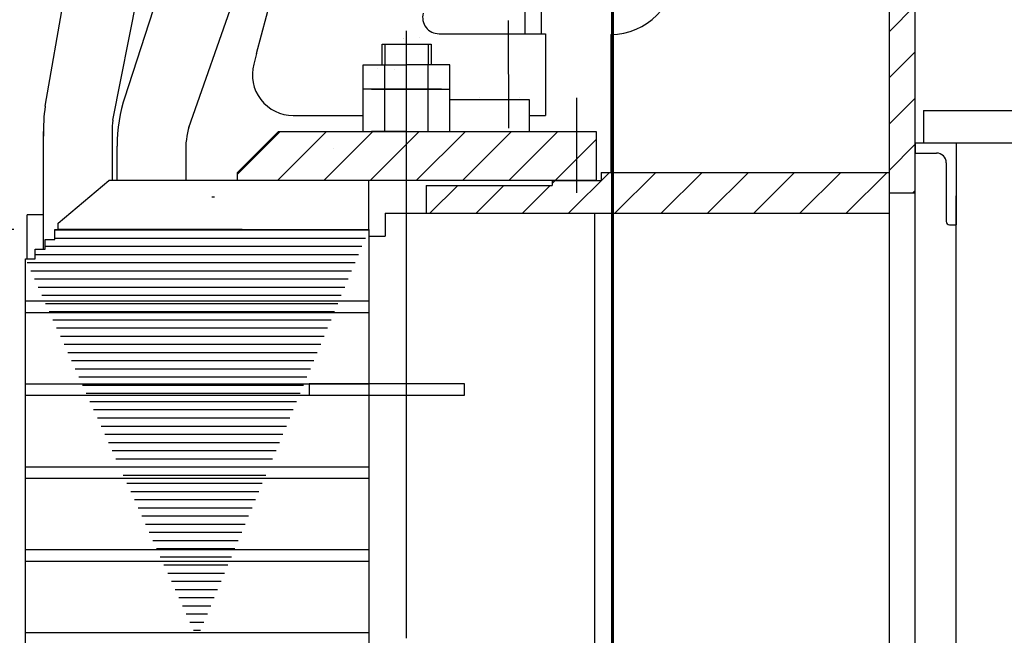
# Model space of a CAD drawing. Header units: millimetres. Extents: x 452087 to 582075, y 10891 to 81641.
# Tile 271 of 311: x 549668 to 550269, y 44770 to 45147. Entities that reach past the tile are written whole.
import ezdxf

# ---------------------------------------------------------------- set-up
doc = ezdxf.new("R2010")
doc.units = ezdxf.units.MM
for name, pattern in [('K5LT_AUXILIARY', [0]), ('K5LT_AXLED', [19.5, 15, -1.5, 1.5, -1.5]), ('K5LT_BASIC', [0]), ('K5LT_THIN', [0]), ('K5LT_THIN_INCLUDED_TO_HATCHING', [0])]:
    doc.linetypes.add(name, pattern=pattern)
for name, color, linetype, true_color in [('C', 4, 'Continuous', 0x00ffff), ('G', 3, 'Continuous', 0x00ff00), ('OSI', 2, 'Continuous', 0xffff00), ('R', 1, 'Continuous', 0xff0000)]:
    doc.layers.add(name, color=color, linetype=linetype, true_color=true_color)
doc.layers.add('ГТО-2_Бетон_060', color=3, linetype='Continuous', lineweight=60)
doc.layers.add('ГТО-2_Штриховка', color=252, linetype='Continuous', lineweight=18)
doc.layers.add('Системный слой', color=7, linetype='Continuous')
pattern_1 = [(45, (-1053.15, 4503.286), (-14.142136, 14.142136), [])]

# ---------------------------------------------------------------- blocks, each defined once
blk = doc.blocks.new('U11')
at = {"layer": 'C', "linetype": 'K5LT_BASIC'}
for p, q in [((281.16, 340.018), (271.66, 340.018)), ((271.66, 340.018), (271.66, 339.318)), ((281.16, 339.318), (281.16, 340.018)), ((271.66, 339.318), (281.16, 339.318))]:
    blk.add_line(p, q, dxfattribs=at)
blk = doc.blocks.new('U66')
at = {"layer": 'G', "linetype": 'K5LT_BASIC'}
for p, q in [((311.215, 354.741), (308.715, 354.741)), ((308.715, 354.741), (308.715, 354.141)), ((311.215, 354.741), (311.215, 349.741)), ((308.715, 354.141), (310.015, 354.141)), ((310.615, 353.541), (310.615, 349.941)), ((310.815, 349.741), (311.215, 349.741))]:
    blk.add_line(p, q, dxfattribs=at)
for centre, radius, start, end in [((310.015, 353.541), 0.6, 0, 90), ((310.815, 349.941), 0.2, 180, 270)]:
    blk.add_arc(centre, radius, start, end, dxfattribs=at)
blk = doc.blocks.new('U298')
at = {"layer": 'G', "linetype": 'K5LT_BASIC'}
for p, q in [((276.115, 359.541), (276.115, 360.791)), ((276.115, 360.791), (279.115, 360.791)), ((279.115, 360.791), (279.115, 359.541)), ((274.969, 358.041), (274.969, 359.541)), ((274.969, 359.541), (277.615, 359.541)), ((276.292, 358.041), (276.292, 359.541)), ((280.261, 359.541), (277.615, 359.541)), ((278.938, 358.041), (278.938, 359.541)), ((280.261, 358.041), (280.261, 359.541)), ((275.818, 359.298), (275.817, 359.298)), ((274.969, 355.458), (274.969, 358.041)), ((277.615, 358.041), (274.969, 358.041)), ((275.469, 358.041), (277.615, 358.041)), ((276.292, 355.458), (276.292, 358.041)), ((279.761, 358.041), (277.615, 358.041)), ((277.615, 358.041), (280.261, 358.041)), ((278.938, 355.458), (278.938, 358.041)), ((280.261, 355.458), (280.261, 358.041)), ((277.615, 355.458), (275.469, 355.458)), ((277.615, 355.458), (279.761, 355.458)), ((278.319, 355.458), (278.319, 355.457))]:
    blk.add_line(p, q, dxfattribs=at)
for centre, radius, start, end in [((275.819, 357.829), 1.469, 90.02842, 90.04924), ((276.674, 358.884), 0.406, 61.04759, 61.04762)]:
    blk.add_arc(centre, radius, start, end, dxfattribs=at)
at = {"layer": 'OSI', "linetype": 'K5LT_AXLED'}
for p, q in [((278.424, 361.196), (278.423, 361.196)), ((278.436, 361.196), (278.435, 361.196)), ((277.433, 361.166), (277.433, 361.166)), ((277.445, 361.166), (277.445, 361.166))]:
    blk.add_line(p, q, dxfattribs=at)
at = {"layer": 'R', "linetype": 'K5LT_THIN'}
for p, q in [((276.295, 360.791), (276.295, 359.541)), ((278.935, 360.791), (278.935, 359.541))]:
    blk.add_line(p, q, dxfattribs=at)
blk = doc.blocks.new('U313')
at = {"layer": 'G', "linetype": 'K5LT_BASIC'}
for p, q in [((262.417, 369.975), (262.783, 371.81)), ((259.652, 356.141), (261.944, 367.607))]:
    blk.add_line(p, q, dxfattribs=at)
for centre, radius, start, end in [((256.9, 372.986), 6, 348.69792, 352.35199), ((266.322, 355.458), 6.705, 174.15063, 180), ((266.322, 355.458), 6.71, 177.89947, 182.10053)]:
    blk.add_arc(centre, radius, start, end, dxfattribs=at)
blk = doc.blocks.new('U314')
at = {"layer": 'G', "linetype": 'K5LT_BASIC'}
for p, q in [((264.318, 369.631), (264.957, 371.597)), ((264.171, 369.176), (264.171, 369.178)), ((263.531, 367.208), (260.371, 357.487))]:
    blk.add_line(p, q, dxfattribs=at)
for centre, radius, start, end in [((261.153, 372.833), 4, 341.99416, 350.71007), ((269.622, 354.553), 9.705, 161.58875, 180)]:
    blk.add_arc(centre, radius, start, end, dxfattribs=at)
blk = doc.blocks.new('U315')
at = {"layer": 'G', "linetype": 'K5LT_BASIC'}
for p, q in [((268.828, 368.656), (269.729, 371.241)), ((264.308, 355.693), (268.733, 368.385))]:
    blk.add_line(p, q, dxfattribs=at)
for centre, radius, start, end in [((264.043, 373.157), 6, 341.37036, 349.66564), ((268.822, 354.35), 4.71, 162.39806, 182.52421)]:
    blk.add_arc(centre, radius, start, end, dxfattribs=at)
blk = doc.blocks.new('U318')
at = {"layer": 'G', "linetype": 'K5LT_BASIC'}
for p, q in [((266.958, 388.546), (264.258, 388.546)), ((266.958, 388.546), (264.272, 388.546)), ((266.865, 388.306), (266.865, 388.306)), ((266.865, 388.306), (266.865, 388.306)), ((268.44, 388.347), (267.392, 388.346))]:
    blk.add_line(p, q, dxfattribs=at)
for centre, radius, start, end in [((263.925, 388.046), 0.3, 89.99953, 174.42955), ((263.925, 388.546), 0.2, 269.99953, 330), ((264.272, 388.346), 0.2, 90, 150), ((266.958, 388.246), 0.3, 41.81031, 90), ((267.405, 388.646), 0.3, 221.81031, 270)]:
    blk.add_arc(centre, radius, start, end, dxfattribs=at)
blk = doc.blocks.new('U317')
at = {"layer": 'G', "linetype": 'K5LT_BASIC'}
for p, q in [((263.422, 387.883), (263.181, 387.883)), ((264.362, 387.083), (264.362, 387.084)), ((264.362, 387.084), (264.362, 387.083)), ((267.602, 387.203), (267.602, 387.044)), ((263.976, 386.843), (262.946, 386.843)), ((266.936, 386.643), (264.322, 386.643)), ((267.402, 386.883), (267.302, 386.883)), ((261.129, 386.011), (261.126, 385.365)), ((261.183, 386.182), (261.334, 386.346)), ((262.622, 386.031), (262.625, 385.389)), ((263.475, 386.084), (263.475, 386.084)), ((260.766, 384.846), (260.669, 383.871)), ((262.992, 384.866), (263.088, 383.891)), ((260.669, 383.871), (260.85, 383.013)), ((263.088, 383.891), (262.951, 383.186)), ((264.69, 382.955), (264.69, 382.954))]:
    blk.add_line(p, q, dxfattribs=at)
for centre, radius, start, end in [((263.181, 386.083), 1.8, 90, 166.33255), ((263.419, 388.092), 0.209, 270.98021, 355.36884), ((267.802, 387.203), 0.2, 90, 180), ((261.141, 386.58), 0.3, 317.48955, 346.33255), ((262.764, 386.431), 0.3, 142.5253, 222.51045), ((262.993, 386.255), 0.589, 87.98743, 142.5253), ((263.976, 386.643), 0.2, 30, 90), ((264.322, 386.843), 0.2, 210, 270), ((266.936, 386.843), 0.2, 270, 336.42182), ((267.302, 386.683), 0.2, 90, 156.42182), ((267.398, 387.093), 0.21, 271.12675, 346.66496), ((261.429, 386.01), 0.3, 145.00798, 179.72112), ((262.322, 386.03), 0.3, 0.27888, 34.99202), ((260.826, 385.367), 0.3, 293.48579, 359.72112), ((262.925, 385.39), 0.3, 180.27888, 247.28287), ((261.065, 384.817), 0.3, 113.48579, 174.30445), ((262.693, 384.837), 0.3, 5.66421, 67.28287)]:
    blk.add_arc(centre, radius, start, end, dxfattribs=at)
at = {"layer": 'Системный слой'}
blk.add_blockref('U318', (0, 0), dxfattribs=at)
blk = doc.blocks.new('U316')
at = {"layer": 'G', "linetype": 'K5LT_BASIC'}
for p, q in [((267.802, 387.403), (268.192, 387.403)), ((268.859, 386.511), (268.848, 386.499)), ((270.068, 386.516), (270.059, 386.525)), ((268.742, 386.226), (268.746, 385.618)), ((270.172, 386.248), (270.175, 385.628)), ((268.395, 384.992), (268.313, 384.165)), ((270.547, 384.993), (270.629, 384.182)), ((270.551, 384.956), (270.563, 384.956)), ((268.316, 384.061), (268.458, 383.188)), ((270.622, 384.061), (270.553, 383.566))]:
    blk.add_line(p, q, dxfattribs=at)
for centre, radius, start, end in [((268.27, 386.655), 1.7, 2.59535, 84.24188), ((268.192, 386.653), 0.75, 7.79698, 90), ((269.142, 386.229), 0.4, 137.38627, 180.34283), ((268.638, 386.715), 0.3, 317.38627, 7.79698), ((270.381, 386.79), 0.416, 187.97997, 219.53937), ((269.772, 386.247), 0.4, 0.27884, 42.35919), ((268.793, 384.952), 0.4, 123.99734, 174.30896), ((268.346, 385.616), 0.4, 303.99734, 0.34283), ((270.575, 385.63), 0.4, 180.27884, 237.85569), ((270.149, 384.953), 0.4, 5.73072, 57.85569), ((268.711, 384.125), 0.4, 174.30896, 189.26909), ((270.231, 384.142), 0.4, 348.19429, 5.73072)]:
    blk.add_arc(centre, radius, start, end, dxfattribs=at)
at = {"layer": 'Системный слой'}
blk.add_blockref('U317', (0, 0), dxfattribs=at)
blk = doc.blocks.new('U319')
at = {"layer": 'R', "linetype": 'K5LT_THIN_INCLUDED_TO_HATCHING'}
for centre in [(262.366, 369.754), (262.161, 368.871), (262.263, 369.313), (262.059, 368.43), (261.957, 367.988)]:
    blk.add_arc(centre, 0.227, 256.96925, 76.96925, dxfattribs=at)
blk = doc.blocks.new('U312')
at = {"layer": 'G', "linetype": 'K5LT_BASIC'}
for p, q in [((270.54, 381.823), (270.553, 383.566)), ((260.845, 383.04), (260.887, 382.885)), ((264.404, 383.187), (262.921, 383.186)), ((268.458, 383.188), (264.302, 383.187)), ((263.373, 382.632), (263.373, 382.632)), ((270.54, 381.823), (270.593, 380.068)), ((270.593, 379.09), (270.593, 380.068)), ((270.593, 372.189), (270.593, 379.609)), ((257.424, 378.125), (257.402, 377.461)), ((257.402, 372.186), (257.402, 377.858)), ((265.101, 372.188), (257.402, 372.186)), ((265.101, 372.188), (270.593, 372.189)), ((269.946, 372.081), (269.947, 372.189)), ((257.931, 370.871), (258.095, 371.818)), ((257.853, 370.425), (257.853, 370.425)), ((257.775, 369.978), (257.775, 369.979)), ((257.698, 369.532), (257.698, 369.532)), ((263.097, 369.375), (263.097, 369.376)), ((268.733, 368.385), (269.048, 369.289)), ((255.522, 357.011), (257.543, 368.639)), ((261.944, 367.607), (261.974, 367.762)), ((255.417, 349.458), (255.417, 355.458)), ((259.617, 355.704), (259.617, 352.458)), ((259.917, 352.458), (259.917, 354.553)), ((264.117, 354.557), (264.117, 352.458))]:
    blk.add_line(p, q, dxfattribs=at)
for centre, radius, start, end in [((262.671, 377.948), 5.25, 109.87412, 178.06863), ((256.125, 372.16), 2, 350.14372, 0.72759), ((267.122, 355.458), 11.705, 172.37165, 181.38924)]:
    blk.add_arc(centre, radius, start, end, dxfattribs=at)
at = {"layer": 'R', "linetype": 'K5LT_THIN'}
for p, q in [((261.697, 382.937), (261.697, 382.937)), ((263.475, 382.635), (263.475, 382.635)), ((258.575, 370.743), (257.931, 370.871)), ((258.486, 370.298), (257.853, 370.425)), ((258.398, 369.854), (257.775, 369.978)), ((258.22, 368.965), (257.623, 369.084)), ((258.309, 369.409), (257.698, 369.532)), ((258.131, 368.521), (257.543, 368.638)), ((252.365, 349.458), (252.359, 349.458)), ((253.615, 349.458), (253.015, 349.458)), ((267.566, 349.458), (256.309, 349.458))]:
    blk.add_line(p, q, dxfattribs=at)
at = {"layer": 'R', "linetype": 'K5LT_THIN_INCLUDED_TO_HATCHING'}
for p, q in [((258.486, 370.298), (262.319, 369.532)), ((258.575, 370.743), (262.417, 369.975)), ((258.398, 369.854), (262.221, 369.09)), ((258.309, 369.409), (262.121, 368.648)), ((258.131, 368.521), (261.973, 367.753)), ((258.22, 368.965), (262.021, 368.205))]:
    blk.add_line(p, q, dxfattribs=at)
at = {"layer": 'R', "linetype": 'K5LT_AUXILIARY'}
for p, q in [((270.223, 367.202), (270.222, 367.202)), ((265.717, 351.458), (265.88, 351.458))]:
    blk.add_line(p, q, dxfattribs=at)
at = {"layer": 'R', "linetype": 'K5LT_THIN_INCLUDED_TO_HATCHING'}
for centre in [(257.892, 370.648), (257.814, 370.202), (257.737, 369.755), (257.581, 368.862), (257.659, 369.309)]:
    blk.add_arc(centre, 0.227, 80.14372, 260.14372, dxfattribs=at)
at = {"layer": 'Системный слой'}
for name in ['U316', 'U313', 'U314', 'U315', 'U319']:
    blk.add_blockref(name, (0, 0), dxfattribs=at)
blk = doc.blocks.new('U339')
at = {"layer": 'G', "linetype": 'K5LT_BASIC'}
for p, q in [((284.855, 365.774), (284.855, 361.432)), ((285.855, 365.774), (285.855, 361.435))]:
    blk.add_line(p, q, dxfattribs=at)
blk = doc.blocks.new('U338')
at = {"layer": 'OSI', "linetype": 'K5LT_AXLED'}
blk.add_line((285.355, 366.363), (285.355, 364.139), dxfattribs=at)
at = {"layer": 'Системный слой'}
blk.add_blockref('U339', (0, 0), dxfattribs=at)
blk = doc.blocks.new('A$C4E9A3E51')
h = blk.add_hatch()
h.set_pattern_fill('МЕТАЛЛ', color=256, scale=10, angle=45, style=0, pattern_type=0)
h.set_pattern_definition(pattern_1)
h.paths.add_polyline_path([(2034, 8050.7), (2034, 8213.45), (2018, 8213.45), (2018, 8020.36), (2034, 8020.36), (2034, 8044.7)])
h = blk.add_hatch()
h.set_pattern_fill('МЕТАЛЛ', color=256, scale=10, angle=45, style=0, pattern_type=0)
h.set_pattern_definition(pattern_1)
h.paths.add_polyline_path([(1644.69, 8057.86), (1839, 8057.86), (1839, 8027.86), (1812, 8027.86), (1735, 8027.86), (1732, 8027.86), (1619.69, 8027.86), (1619.69, 8032.86)])
h = blk.add_hatch()
h.set_pattern_fill('МЕТАЛЛ', color=256, scale=10, angle=45, style=0, pattern_type=0)
h.set_pattern_definition(pattern_1)
h.paths.add_polyline_path([(2018, 8032.86), (1842, 8032.86), (1842, 8027.86), (1839, 8027.86), (1834.13, 8027.86), (1812, 8027.86), (1812, 8024.86), (1735, 8024.86), (1735, 8007.86), (2018, 8007.86)])
h = blk.add_hatch()
h.set_pattern_fill('МЕТАЛЛ', color=256, scale=10, style=0, pattern_type=0)
h.set_pattern_definition([(0, (-1053.149, 4503.2863), (0, 5), [])])
h.paths.add_polyline_path([(1595, 7747.86), (1700, 7997.86), (1508, 7997.86), (1508, 7991.86), (1502, 7991.86), (1502, 7985.86), (1496, 7985.86), (1496, 7979.86), (1490, 7979.86)])
for p, q in [((2018, 8248.07), (2018, 7064.98)), ((2034, 7064.98), (2034, 8248.07)), ((1631.32, 8105.52), (1644.77, 8155.73)), ((1785.22, 8125.67), (1785.29, 8059.83)), ((1723, 7747.86), (1723, 8119.45)), ((1742.85, 8117.63), (1807.88, 8117.63)), ((1807.89, 8117.63), (1807.9, 8067.63)), ((1847.8, 8117.29), (1847.8, 8032.86)), ((1631.32, 8105.52), (1629.6, 8099.1)), ((1767.3, 8078.45), (1767.37, 8078.45)), ((1791.93, 8078.55), (1791.93, 8078.55)), ((1791.93, 8078.55), (1791.93, 8078.55)), ((1826.84, 8078.55), (1826.84, 8020.36)), ((1749.4, 8077.53), (1760.34, 8077.53)), ((1760.34, 8077.53), (1787.3, 8077.53)), ((1774.94, 8077.6), (1774.94, 8077.5)), ((1776.33, 8077.53), (1797.9, 8077.53)), ((1797.9, 8077.53), (1797.9, 8057.86)), ((1653.75, 8067.63), (1679.24, 8067.63)), ((1674.62, 8067.63), (1696.48, 8067.63)), ((1797.9, 8067.63), (1807.9, 8067.63)), ((2039, 8070.7), (2039, 8050.7)), ((2039, 8070.7), (2343, 8070.7)), ((1501.02, 7985.86), (1501.02, 8056.92)), ((1619.69, 8032.86), (1644.69, 8057.86)), ((1644.69, 8057.86), (1839, 8057.86)), ((1719.5, 8057.86), (1839, 8057.86)), ((1839, 8057.86), (1839, 8027.86)), ((2343, 8050.7), (2039, 8050.7)), ((1678.36, 8047.7), (1678.36, 8047.71)), ((1619.69, 8027.86), (1619.69, 8032.86)), ((1842, 8032.86), (1842, 8027.86)), ((1842, 8032.86), (2018, 8032.86)), ((1510, 8001.86), (1540.99, 8027.86)), ((1834.13, 8027.86), (1540.99, 8027.86)), ((1839, 8027.86), (1619.69, 8027.86)), ((1700, 7997.86), (1700, 8027.86)), ((1735, 8024.86), (1812, 8024.86)), ((1735, 8024.86), (1735, 8007.86)), ((1812, 8027.86), (1842, 8027.86)), ((1812, 8027.86), (1812, 8024.86)), ((1812, 8027.86), (1839, 8027.86)), ((2018, 8020.36), (2034, 8020.36)), ((2059, 7466.2), (2059, 8018.41)), ((1501, 8006.86), (1491, 8006.86)), ((1491, 7979.86), (1491, 8006.86)), ((1710, 8007.86), (1710, 7993.86)), ((1710, 8007.86), (1735, 8007.86)), ((1735, 8007.86), (2018, 8007.86)), ((1838, 8007.86), (1838, 7473.86)), ((1510, 7997.86), (1510, 8001.86)), ((1508, 7991.86), (1508, 7997.86)), ((1508, 7997.86), (1700, 7997.86)), ((1700, 7997.86), (1700, 7497.86)), ((1502, 7985.86), (1502, 7991.86)), ((1502, 7991.86), (1508, 7991.86)), ((1700, 7993.86), (1710, 7993.86)), ((1496, 7979.86), (1496, 7985.86)), ((1496, 7985.86), (1502, 7985.86)), ((1490, 7979.86), (1496, 7979.86)), ((1490, 7515.86), (1490, 7979.86)), ((1490, 7954.16), (1700, 7954.16)), ((1490, 7947.16), (1700, 7947.16)), ((1490, 7903.46), (1700, 7903.46)), ((1490, 7896.46), (1700, 7896.46)), ((1490, 7852.76), (1700, 7852.76)), ((1490, 7845.76), (1700, 7845.76)), ((1490, 7802.06), (1700, 7802.06)), ((1490, 7795.06), (1700, 7795.06)), ((1490, 7751.36), (1700, 7751.36))]:
    blk.add_line(p, q)
for centre, radius, start, end in [((1847.8, 8157.29), 40, 270, 0), ((1742.85, 8127.66), 10, 165, 270), ((1653.75, 8092.63), 25, 165, 270)]:
    blk.add_arc(centre, radius, start, end)
at = {"xscale": 10, "yscale": 10, "zscale": 10}
for name in ['U312', 'U338', 'U298', 'U66', 'U11']:
    blk.add_blockref(name, (-1053.15, 4503.29), dxfattribs=at)

msp = doc.modelspace()

# ---------------------------------------------------------------- hatches: boundary and pattern name
at = {"layer": 'ГТО-2_Штриховка'}
h = msp.add_hatch(dxfattribs=at)
h.set_pattern_fill('ANSI35', color=256, scale=100)
h.set_pattern_definition([(45, (-17131.3, -1493781.44), (-449.0128, 449.0128), []), (45, (-16682.3, -1493781.44), (-449.0128, 449.0128), [793.75, -158.75, 0, -158.75])])
h.paths.add_polyline_path([(560273.22, 43536.13), (555873.22, 43536.13), (555873.22, 50536.13), (560273.22, 50536.13)], flags=16)
h.paths.add_polyline_path([(560281.28, 43016.75), (560273.22, 39436.13), (555873.22, 39436.13), (555873.22, 43016.75)], flags=16)
h.paths.add_polyline_path([(554872.97, 43536.13), (540981.27, 43536.13), (540981.27, 54483.43), (542281.28, 55136.13), (542273.21, 56036.13), (553581.03, 56036.13), (553581.03, 55236.13), (554881.28, 54586.13)], flags=16)
h.paths.add_polyline_path([(560273.22, 38936.13), (560273.22, 35286.13), (555873.22, 35286.13), (555873.22, 38936.13)], flags=16)
h.paths.add_polyline_path([(554872.97, 43036.13), (554872.95, 36436.11), (548209.36, 36436.13), (548381.03, 36436.13), (547361.03, 36436.13), (547361.03, 36221.13), (547141.03, 36221.13), (547141.03, 36006.13), (546921.03, 36006.13), (546921.03, 35791.13), (546701.03, 35791.13), (546701.03, 35576.13), (546481.03, 35576.13), (546481.03, 35361.13), (546261.03, 35361.13), (546261.03, 35146.13), (546041.03, 35146.13), (546041.03, 34931.13), (545821.03, 34931.13), (545821.03, 34716.13), (545601.03, 34716.13), (545601.03, 34501.13), (545381.03, 34501.13), (545381.03, 34236.13), (540981.27, 34236.13), (540981.27, 43016.75), (545681.03, 43018.39), (545681.03, 42519.44), (546676.13, 42522.72), (546685.93, 43015.11), (549681.75, 43016.73), (549680.3, 42521.08), (550681.03, 42521.08), (550681.03, 43036.13)], flags=16)
h.paths.add_polyline_path([(540981.28, 54486.13), (540981.33, 42536.13)], flags=16)
h.paths.add_polyline_path([(540331.27, 56536.13), (540331.27, 56536.13), (539481.27, 56614.46), (539481.27, 43036.13), (538481.27, 43036.13), (538473.47, 31236.14), (539891.28, 31236.14), (542691.28, 29236.13), (543991.28, 29236.13), (545491.28, 30236.13), (554953.22, 30236.13), (556153.47, 31036.13), (564473.47, 31036.13), (564473.22, 53098.49), (567681.03, 54406.13), (567681.03, 55381.13), (562673.22, 55381.13), (562673.22, 56536.13), (561545.99, 56536.13), (561545.99, 56286.13), (561245.99, 56286.13), (561245.99, 51036.13), (555745.99, 51036.13), (555745.99, 56036.13), (555700.28, 56036.13), (555745.99, 56286.13), (555445.99, 56286.13), (555445.99, 56536.13)])

# ---------------------------------------------------------------- linework, layer by layer
at = {"layer": 'ГТО-2_Бетон_060'}
msp.add_line((550030.03, 46416.68, 0), (550030.03, 43536.13, 0), dxfattribs=at)

# ---------------------------------------------------------------- block references
at = {"color": 1, "lineweight": 40}
msp.add_blockref('A$C4E9A3E51', (548181.03, 37020.61, 0), dxfattribs=at)

doc.saveas('drawing.dxf')
